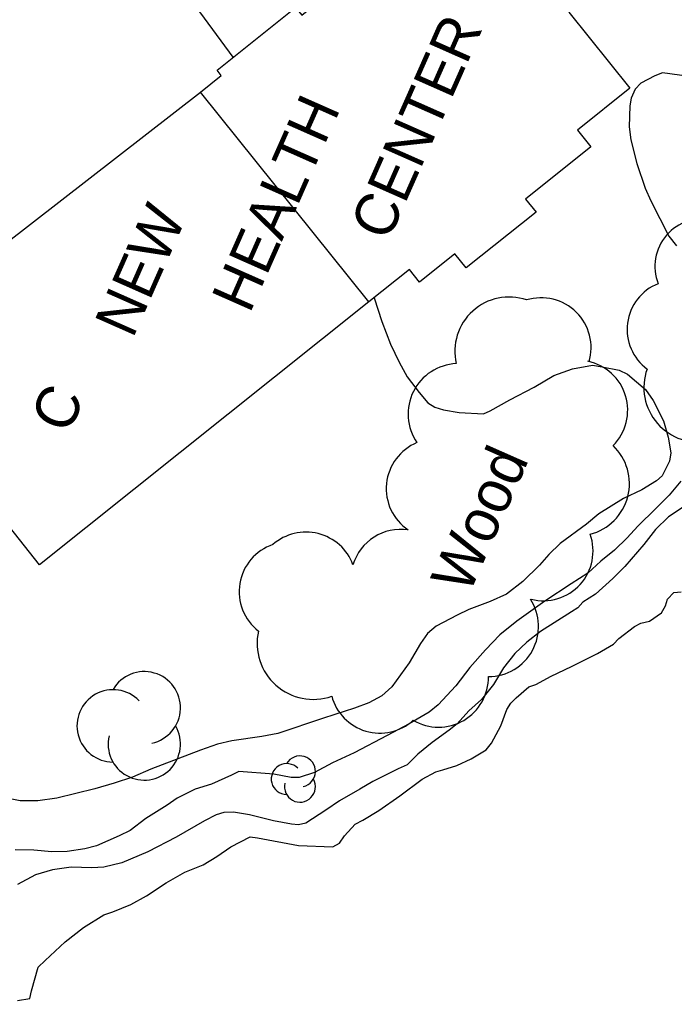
# Model space of a CAD drawing. Extents: x 287698 to 290158, y 5234163 to 5237182.
# Drawn here: x 289109.5 to 289155.5, y 5234750.2 to 5234819.1 of the extents above; entities that cross this region are included whole.
import ezdxf

# ---------------------------------------------------------------- set-up
doc = ezdxf.new("R2010")
doc.units = 0
for name, color, linetype in [('Niveau 2', 7, 'Continuous'), ('Niveau 31', 7, 'Continuous'), ('Niveau 4', 7, 'Continuous'), ('Niveau 44', 7, 'Continuous'), ('Niveau 52', 7, 'Continuous')]:
    doc.layers.add(name, color=color, linetype=linetype)

msp = doc.modelspace()

# ---------------------------------------------------------------- linework, layer by layer
at = {"layer": 'Niveau 2'}
for points in [[(289157.04, 5234815.08), (289154.67, 5234815.42), (289154.12, 5234815.19), (289153.14, 5234814.69), (289152.73, 5234814.26), (289152.46, 5234813.63), (289152.37, 5234813.1), (289152.31, 5234811.61), (289152.43, 5234810.71), (289152.85, 5234809.04), (289153.44, 5234807.31), (289153.85, 5234806.42), (289155.1, 5234803.93), (289155.65, 5234803.26)], [(289134.42, 5234799.61), (289134.95, 5234797.93), (289135.57, 5234796.35), (289136.16, 5234795.07), (289136.73, 5234794.06), (289137.58, 5234792.95)], [(289137.58, 5234792.95), (289138.19, 5234792.23), (289138.68, 5234791.92), (289139.28, 5234791.73), (289140.38, 5234791.54), (289142.1, 5234791.46), (289142.56, 5234791.66), (289143.93, 5234792.43), (289145.64, 5234793.33), (289147.02, 5234794.14), (289148.34, 5234794.62), (289149.74, 5234794.86), (289150.42, 5234794.76), (289151.61, 5234794.51), (289152.21, 5234794.24), (289153.47, 5234793.17), (289154, 5234792.38), (289154.74, 5234790.95), (289155.05, 5234789.82), (289155.24, 5234788.71), (289155.14, 5234788.12), (289154.63, 5234787.09), (289154.24, 5234786.74), (289153.2, 5234786.11), (289151.93, 5234785.5), (289150.2, 5234784.42)], [(289155.94, 5234786.72), (289155.12, 5234785.73), (289154.2, 5234784.79), (289152.93, 5234783.56), (289152.19, 5234782.73), (289151.29, 5234781.86), (289150.34, 5234781.11), (289149.42, 5234780.25), (289148.25, 5234779.51), (289146.39, 5234778.29), (289144.42, 5234776.89), (289143.23, 5234775.92), (289142.22, 5234774.88), (289141.12, 5234773.63)], [(289156.24, 5234784.99), (289155.07, 5234784.22), (289154.16, 5234783.33), (289153.35, 5234782.27), (289152.02, 5234780.72), (289151.18, 5234779.87), (289149.95, 5234778.77), (289149.06, 5234778.22), (289148.72, 5234777.81), (289148.27, 5234777.54), (289146.1, 5234776.16), (289145.13, 5234775.41), (289144.3, 5234774.61), (289143.49, 5234773.61)], [(289150.2, 5234784.42), (289149.32, 5234783.69), (289147.48, 5234782.34), (289146.67, 5234781.57), (289146.03, 5234780.81), (289144.85, 5234779.66), (289143.7, 5234778.77), (289142.57, 5234778.27), (289141.05, 5234777.71), (289140.23, 5234777.31), (289138.77, 5234776.53), (289138.15, 5234776.01), (289137.67, 5234775.32), (289136.86, 5234773.96), (289135.65, 5234772.27), (289134.95, 5234771.64), (289134.03, 5234771.15), (289133.03, 5234770.78), (289130.85, 5234770.06), (289127.66, 5234769), (289126.52, 5234768.78), (289124.42, 5234768.48), (289123.42, 5234768.25), (289122.23, 5234767.81), (289118.72, 5234766.48), (289117.45, 5234765.93), (289116.15, 5234765.49), (289114.79, 5234765.1), (289112.13, 5234764.45), (289110.8, 5234764.26), (289109.56, 5234764.27), (289108.5, 5234764.48)], [(289141.12, 5234773.63), (289140.14, 5234772.35), (289138.91, 5234771), (289138.28, 5234770.5), (289136.87, 5234769.67), (289135.32, 5234768.85), (289133.02, 5234767.63), (289131.49, 5234766.93), (289130.22, 5234766.26), (289129.14, 5234765.9), (289128.59, 5234765.91), (289127.37, 5234766.13), (289124.91, 5234766.32), (289124.4, 5234766.06), (289122.99, 5234765.44), (289121.84, 5234765.07), (289120.58, 5234764.44), (289119.88, 5234763.96), (289118.38, 5234763.02), (289117.27, 5234762.18), (289116.5, 5234761.81), (289114.91, 5234761.1), (289114.1, 5234760.89), (289112.85, 5234760.69), (289111.77, 5234760.68), (289110.51, 5234760.8), (289109.21, 5234760.82)], [(289143.49, 5234773.61), (289142.8, 5234772.43), (289141.96, 5234771.38), (289141.07, 5234770.59), (289140.24, 5234769.66), (289139.69, 5234769.22), (289138.49, 5234768.36), (289137.47, 5234767.55), (289136.73, 5234766.8), (289136.09, 5234766.51), (289134.31, 5234765.63), (289133.4, 5234765.07), (289131.98, 5234764.27), (289131.03, 5234763.6), (289129.61, 5234762.7), (289129.1, 5234762.58), (289128.6, 5234762.63), (289127.34, 5234762.85), (289125.67, 5234763.27), (289124.54, 5234763.47), (289123.85, 5234763.43), (289123.33, 5234763.28), (289122.49, 5234762.86), (289120.5, 5234761.7), (289118.51, 5234760.67), (289116.7, 5234759.9), (289115.44, 5234759.61), (289114.59, 5234759.56), (289113.14, 5234759.59), (289111.83, 5234759.41), (289110.63, 5234759.06), (289109.37, 5234758.39)]]:
    msp.add_lwpolyline(points, dxfattribs=at)
at = {"layer": 'Niveau 31'}
msp.add_lwpolyline([(289129.33, 5234819.47), (289140.85, 5234828.71), (289144.02, 5234824.76), (289145.62, 5234826.05), (289149.7, 5234820.97), (289148.08, 5234819.67), (289152.36, 5234814.32), (289148.68, 5234811.37), (289149.62, 5234810.2), (289145.04, 5234806.54), (289145.78, 5234805.63), (289140.88, 5234801.7), (289140.08, 5234802.7), (289137.59, 5234800.71), (289136.89, 5234801.58), (289134.05, 5234799.31), (289122.22, 5234814.06), (289123.68, 5234815.23), (289123.38, 5234815.6), (289128.89, 5234820.01)], close=True, dxfattribs=at)
msp.add_lwpolyline([(289134.05, 5234799.31), (289110.92, 5234780.84), (289101.86, 5234792.29), (289105.4, 5234795.09), (289102.51, 5234798.75), (289122.22, 5234814.06)], dxfattribs=at)
at = {"layer": 'Niveau 4'}
msp.add_lwpolyline([(289109.36, 5234750.24), (289110.24, 5234750.37), (289110.35, 5234750.9), (289110.83, 5234752.58), (289111.3, 5234753.05), (289112.71, 5234754.36), (289114, 5234755.35), (289115.42, 5234756.26), (289116.07, 5234756.47), (289117.32, 5234756.98), (289118.42, 5234757.58), (289119.8, 5234758.49), (289121.13, 5234759.25), (289122.4, 5234759.76), (289123.37, 5234760.34), (289124.36, 5234761.02), (289125.71, 5234761.74), (289126.22, 5234761.65), (289129.11, 5234761.12), (289131.51, 5234761.02), (289131.99, 5234761.28), (289132.32, 5234761.79), (289133.08, 5234762.63), (289133.61, 5234762.9), (289134.75, 5234763.58), (289136.21, 5234764.6), (289137.78, 5234765.78), (289138.74, 5234766.3), (289139.23, 5234766.44), (289140.22, 5234766.75), (289141.23, 5234767.2), (289142.28, 5234767.85), (289142.65, 5234768.32), (289143.31, 5234769.54), (289143.74, 5234770.68), (289144.02, 5234771.12), (289144.39, 5234771.5), (289145.27, 5234772.26), (289145.77, 5234772.44), (289146.85, 5234773.02), (289148.27, 5234773.7), (289150.1, 5234774.62), (289151.23, 5234775.27), (289151.6, 5234775.67), (289152.69, 5234776.52), (289153.15, 5234776.74), (289153.74, 5234776.88), (289154.6, 5234777.48), (289154.87, 5234777.96), (289155.02, 5234778.44), (289155.46, 5234778.89), (289155.98, 5234778.94)], dxfattribs=at)
at = {"layer": 'Niveau 44'}
for centre, radius, start, end in [((289146.145, 5234796.102), 3.501, 343.53498, 107.01863), ((289148.659, 5234786.551), 3.678, 284.50162, 46.51885), ((289118.272, 5234770.798), 2.542, 282.26917, 149.72626), ((289116.086, 5234769.527), 2.542, 44.11537, 269.80396), ((289118.272, 5234768.257), 2.542, 166.93686, 29.62123), ((289129.205, 5234766.331), 1.084, 282.26917, 149.72626), ((289128.272, 5234765.789), 1.084, 44.11537, 269.80396), ((289129.205, 5234765.247), 1.084, 166.93686, 29.62123)]:
    msp.add_arc(centre, radius, start, end, dxfattribs=at)
for centre, major_axis, ratio, start_param, end_param in [((289157.485, 5234801.793), (-2.354, 2.404), 0.997594, 5.286636, 7.446455), ((289155.642, 5234797.379), (-3.426, 0.544), 0.996983, 5.25091, 7.374274), ((289143.89, 5234795.844), (-2.414, 2.952), 0.998772, 5.268526, 7.397812), ((289140.344, 5234791.437), (-2.709, 2.29), 0.999932, 5.460464, 7.586618), ((289148.702, 5234791.701), (-1.006, 3.366), 0.999867, 3.63795, 5.786828), ((289157.191, 5234793.303), (3.64, -1.213), 0.999996, 3.118438, 5.243941), ((289138.77, 5234786.192), (-0.352, -3.49), 0.999763, 3.637262, 5.787516), ((289129.626, 5234779.627), (-3.301, 1.212), 0.999985, 3.846555, 5.785222), ((289136.273, 5234779.829), (-2.099, -2.802), 0.999633, 3.633495, 5.062297), ((289146.29, 5234781.811), (2.349, 2.588), 0.999634, 3.631526, 5.793252), ((289128.434, 5234778.952), (-2.567, -2.386), 0.999648, 4.291631, 6.446783), ((289142.443, 5234776.499), (1.671, 3.086), 0.999631, 3.637051, 5.787727), ((289130.133, 5234775.327), (-2.804, -2.766), 0.999337, 5.285737, 7.411213), ((289138.939, 5234772.937), (3.059, 1.703), 0.999765, 3.671775, 5.790243), ((289134.814, 5234772.521), (3.412, -0.801), 0.999941, 3.635061, 5.676619)]:
    msp.add_ellipse(centre, major_axis=major_axis, ratio=ratio, start_param=start_param, end_param=end_param, dxfattribs=at)
at = {"layer": 'Niveau 52'}
msp.add_lwpolyline([(289124.51, 5234816.51), (289118.73, 5234824.41), (289134.96, 5234837.2), (289141.3, 5234828.45), (289141.19, 5234828.28)], dxfattribs=at)

# ---------------------------------------------------------------- texts
at = {"layer": 'Niveau 31'}
for s, rotation, p in [('CENTER', 66.12117, (289135.39, 5234803.48)), ('HEALTH', 66.12117, (289125.67, 5234798.43)), ('NEW', 66.12117, (289117.46, 5234796.68)), ('C', 66.1217, (289112.95, 5234789.94))]:
    msp.add_text(s, height=3, rotation=rotation, dxfattribs=at).set_placement(p)
at = {"layer": 'Niveau 44'}
msp.add_text('Wood', height=3, rotation=66.1217, dxfattribs=at).set_placement((289141.06, 5234778.67))

doc.saveas('drawing.dxf')
